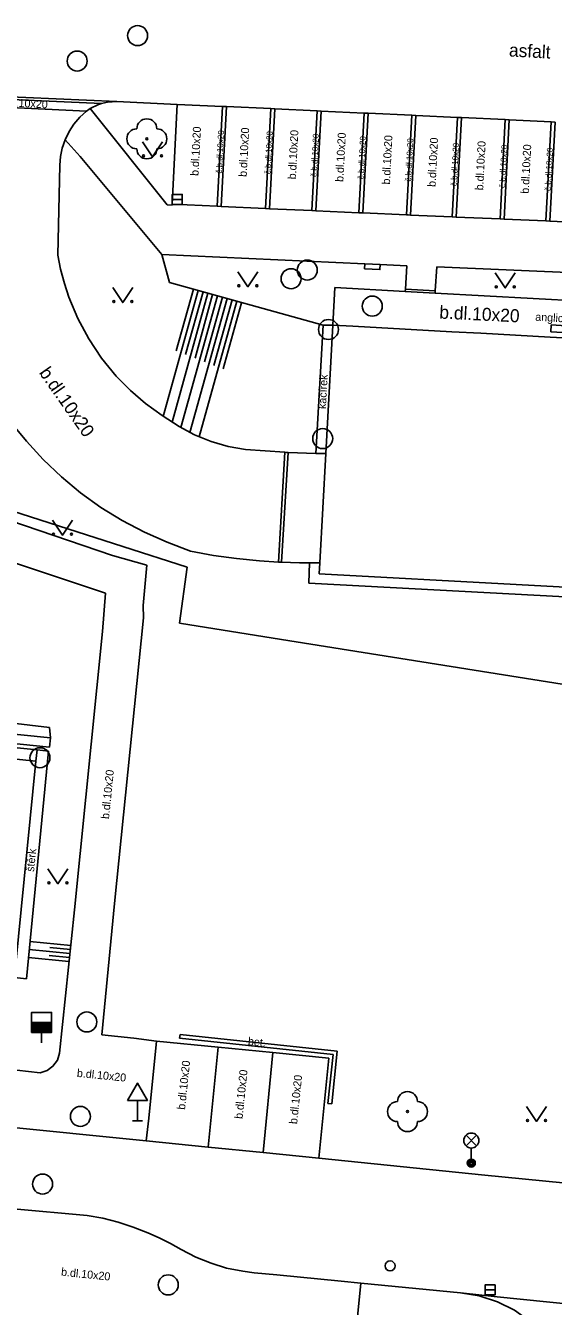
# Model space of a CAD drawing. Extents: x -598233 to -596890, y -1157848 to -1156431.
# Drawn here: x -597870 to -597843.7, y -1156874 to -1156810 of the extents above; entities that cross this region are included whole.
import ezdxf

# ---------------------------------------------------------------- set-up
doc = ezdxf.new("R2010")
doc.units = 0
for name, color, linetype in [('Level 10', 7, 'Continuous'), ('Level 11', 7, 'Continuous'), ('Level 14', 7, 'Continuous'), ('Level 15', 7, 'Continuous'), ('Level 22', 7, 'Continuous'), ('Level 24', 7, 'Continuous'), ('Level 27', 7, 'Continuous'), ('Level 28', 7, 'Continuous'), ('Level 33', 7, 'Continuous'), ('Level 34', 7, 'Continuous'), ('Level 36', 7, 'Continuous'), ('Level 40', 7, 'Continuous'), ('Level 42', 7, 'Continuous'), ('Level 5', 7, 'Continuous'), ('Level 6', 7, 'Continuous'), ('Level 7', 7, 'Continuous')]:
    doc.layers.add(name, color=color, linetype=linetype)

msp = doc.modelspace()

# ---------------------------------------------------------------- linework, layer by layer
at = {"layer": 'Level 10'}
for points in [[(-597867, -1156814.26), (-597866.82, -1156814.12)], [(-597866.82, -1156814.12), (-597866.4, -1156813.93)], [(-597866.4, -1156813.93), (-597866.25, -1156813.88), (-597865.95, -1156813.81)], [(-597865.95, -1156813.81), (-597865.49, -1156813.78)], [(-597865.49, -1156813.78), (-597862.47, -1156813.92)], [(-597862.47, -1156813.92), (-597862.73, -1156818.91)], [(-597868.07, -1156815.69), (-597867.87, -1156815.28), (-597867.63, -1156814.91), (-597867.33, -1156814.56), (-597867, -1156814.26)], [(-597868.34, -1156816.95), (-597868.31, -1156816.52), (-597868.22, -1156816.1), (-597868.07, -1156815.69)], [(-597868.44, -1156821.45), (-597868.34, -1156816.95)], [(-597862.73, -1156818.91), (-597860.47, -1156819.01), (-597860.27, -1156819.02), (-597858.05, -1156819.12), (-597857.85, -1156819.13), (-597855.74, -1156819.22), (-597855.54, -1156819.23), (-597853.39, -1156819.33), (-597853.19, -1156819.34), (-597851.01, -1156819.44), (-597850.93, -1156819.44)], [(-597850.93, -1156819.44), (-597850.81, -1156819.45), (-597848.72, -1156819.54), (-597848.52, -1156819.55), (-597846.33, -1156819.64), (-597846.13, -1156819.65), (-597844.04, -1156819.74), (-597843.84, -1156819.75), (-597841.64, -1156819.85), (-597841.44, -1156819.86), (-597839.27, -1156819.96), (-597839.07, -1156819.97), (-597836.99, -1156820.06), (-597836.9, -1156820.06)], [(-597867.88, -1156823.56), (-597868.11, -1156822.87), (-597868.3, -1156822.16), (-597868.44, -1156821.45)], [(-597865.52, -1156827.5), (-597866.25, -1156826.6), (-597866.89, -1156825.64), (-597867.43, -1156824.62), (-597867.88, -1156823.56)], [(-597872.21, -1156827.4), (-597871.75, -1156828.29), (-597871.23, -1156829.15), (-597870.65, -1156829.97), (-597870.01, -1156830.75)], [(-597862.38, -1156830.01), (-597863.23, -1156829.47), (-597864.05, -1156828.87), (-597864.81, -1156828.21), (-597865.52, -1156827.5)], [(-597859.05, -1156831.16), (-597859.92, -1156831.01), (-597860.78, -1156830.77), (-597861.6, -1156830.43), (-597862.38, -1156830.01)], [(-597866.29, -1156834.07), (-597867.3, -1156833.34), (-597868.26, -1156832.54), (-597869.17, -1156831.67), (-597870.01, -1156830.75)], [(-597859.05, -1156831.16), (-597857.09, -1156831.3), (-597857.01, -1156831.31)], [(-597857.01, -1156831.31), (-597856.93, -1156831.31), (-597855.55, -1156831.36)], [(-597855.55, -1156831.36), (-597855.05, -1156831.37)], [(-597861.8, -1156836.24), (-597862.97, -1156835.8), (-597864.11, -1156835.29), (-597865.22, -1156834.71), (-597866.29, -1156834.07)], [(-597858.35, -1156836.73), (-597859.51, -1156836.62), (-597860.66, -1156836.46), (-597861.8, -1156836.24)], [(-597858.35, -1156836.73), (-597857.41, -1156836.79), (-597857.33, -1156836.8)], [(-597857.33, -1156836.8), (-597857.25, -1156836.8), (-597856.36, -1156836.83)], [(-597856.36, -1156836.83), (-597855.86, -1156836.83), (-597855.34, -1156836.83)], [(-597863.5, -1156860.74), (-597863.89, -1156864.58)], [(-597854.9, -1156861.59), (-597857.69, -1156861.31), (-597860.43, -1156861.04), (-597863.5, -1156860.74)], [(-597855.39, -1156866.59), (-597854.9, -1156861.59)], [(-597863.89, -1156864.58), (-597864.02, -1156865.72)], [(-597871.52, -1156864.97), (-597864.02, -1156865.72)], [(-597855.39, -1156866.59), (-597847.09, -1156867.44)], [(-597847.09, -1156867.44), (-597838.28, -1156868.3)], [(-597870.66, -1156869.12), (-597866.97, -1156869.46)], [(-597866.97, -1156869.46), (-597866.19, -1156869.59), (-597865.42, -1156869.78), (-597864.67, -1156870.03), (-597863.94, -1156870.32)], [(-597863.94, -1156870.32), (-597863.37, -1156870.57), (-597862.81, -1156870.85), (-597862.27, -1156871.15)], [(-597859.19, -1156872.24), (-597860, -1156872.08), (-597860.78, -1156871.84), (-597861.54, -1156871.53), (-597862.27, -1156871.15)], [(-597857.49, -1156872.42), (-597858.06, -1156872.37), (-597858.62, -1156872.31), (-597859.19, -1156872.24)], [(-597857.49, -1156872.42), (-597854.28, -1156872.74)], [(-597853.29, -1156872.84), (-597854.28, -1156872.74)], [(-597848.31, -1156873.31), (-597853.29, -1156872.84)], [(-597848.31, -1156873.31), (-597847.37, -1156873.47), (-597846.46, -1156873.76), (-597845.61, -1156874.19), (-597844.83, -1156874.75)]]:
    msp.add_lwpolyline(points, dxfattribs=at)
at = {"layer": 'Level 11'}
for points in [[(-597876.12, -1156813.3), (-597865.49, -1156813.78)], [(-597875.63, -1156813.46), (-597866.25, -1156813.88)], [(-597874.94, -1156813.88), (-597867, -1156814.26)], [(-597862.98, -1156818.94), (-597866.82, -1156814.12)], [(-597843.58, -1156814.8), (-597843.78, -1156814.79), (-597845.87, -1156814.69), (-597846.07, -1156814.68), (-597848.26, -1156814.58), (-597848.46, -1156814.57), (-597850.55, -1156814.47), (-597850.75, -1156814.46), (-597852.93, -1156814.36), (-597853.13, -1156814.35), (-597855.28, -1156814.25), (-597855.48, -1156814.24), (-597857.59, -1156814.14), (-597857.79, -1156814.13), (-597860.01, -1156814.03), (-597860.21, -1156814.02), (-597862.47, -1156813.92)], [(-597860.47, -1156819.01), (-597860.21, -1156814.02)], [(-597860.27, -1156819.02), (-597860.01, -1156814.03)], [(-597858.05, -1156819.12), (-597857.79, -1156814.13)], [(-597857.85, -1156819.13), (-597857.59, -1156814.14)], [(-597855.74, -1156819.22), (-597855.48, -1156814.24)], [(-597855.54, -1156819.23), (-597855.28, -1156814.25)], [(-597853.39, -1156819.33), (-597853.13, -1156814.35)], [(-597853.19, -1156819.34), (-597852.93, -1156814.36)], [(-597851.01, -1156819.44), (-597850.75, -1156814.46)], [(-597850.81, -1156819.45), (-597850.55, -1156814.47)], [(-597848.72, -1156819.54), (-597848.46, -1156814.57)], [(-597848.52, -1156819.55), (-597848.26, -1156814.58)], [(-597846.33, -1156819.64), (-597846.07, -1156814.68)], [(-597846.13, -1156819.65), (-597845.87, -1156814.69)], [(-597844.04, -1156819.74), (-597843.78, -1156814.79)], [(-597843.84, -1156819.75), (-597843.58, -1156814.8)], [(-597868.07, -1156815.69), (-597867.32, -1156816.52)], [(-597867.32, -1156816.52), (-597863.24, -1156821.42)], [(-597862.98, -1156818.94), (-597862.73, -1156818.95), (-597862.73, -1156818.91)], [(-597863.24, -1156821.42), (-597853.1, -1156821.88)], [(-597852.33, -1156821.92), (-597850.99, -1156821.98)], [(-597850.99, -1156821.98), (-597851.06, -1156823.16), (-597851.07, -1156823.27)], [(-597849.58, -1156823.35), (-597849.57, -1156823.23), (-597849.5, -1156822.04)], [(-597849.5, -1156822.04), (-597842.18, -1156822.36)], [(-597854.7, -1156824.95), (-597854.59, -1156823.07)], [(-597854.59, -1156823.07), (-597851.07, -1156823.27)], [(-597851.07, -1156823.27), (-597849.58, -1156823.35)], [(-597851.06, -1156823.16), (-597849.57, -1156823.23)], [(-597849.58, -1156823.35), (-597842.23, -1156823.75)], [(-597855.55, -1156831.36), (-597855.18, -1156824.96)], [(-597855.18, -1156824.96), (-597854.7, -1156824.95)], [(-597843.78, -1156824.94), (-597843.8, -1156825.28)], [(-597842.28, -1156825.03), (-597843.78, -1156824.94)], [(-597843.8, -1156825.28), (-597842.3, -1156825.37)], [(-597875.26, -1156833.22), (-597865.7, -1156836.46)], [(-597866.05, -1156838.35), (-597875.34, -1156835.27)], [(-597863.99, -1156836.94), (-597865.7, -1156836.46)], [(-597863.99, -1156836.94), (-597864.17, -1156838.97)], [(-597855.86, -1156836.83), (-597855.9, -1156837.84)], [(-597855.9, -1156837.84), (-597815.59, -1156839.99)], [(-597866.21, -1156840.26), (-597866.05, -1156838.35)], [(-597864.17, -1156838.97), (-597864.16, -1156839.58)], [(-597864.16, -1156839.58), (-597865.6, -1156853.86)], [(-597867.61, -1156854.17), (-597866.21, -1156840.26)], [(-597893.68, -1156843.76), (-597869.47, -1156846.18)], [(-597868.9, -1156846.24), (-597870.01, -1156857.63)], [(-597869.53, -1156846.74), (-597869.47, -1156846.18)], [(-597869.47, -1156846.18), (-597868.9, -1156846.24)], [(-597868.35, -1156861.34), (-597867.61, -1156854.17)], [(-597865.6, -1156853.86), (-597866.24, -1156860.42)], [(-597870.01, -1156857.63), (-597870.61, -1156857.56)], [(-597866.24, -1156860.42), (-597864.64, -1156860.59)], [(-597864.64, -1156860.59), (-597863.5, -1156860.74)], [(-597862.36, -1156860.59), (-597854.67, -1156861.4)], [(-597868.35, -1156861.34), (-597868.46, -1156861.69), (-597868.68, -1156861.99), (-597868.97, -1156862.2), (-597869.32, -1156862.32)], [(-597860.93, -1156866.03), (-597860.43, -1156861.04)], [(-597858.18, -1156866.31), (-597857.69, -1156861.31)], [(-597854.67, -1156861.4), (-597854.94, -1156863.86)], [(-597871.07, -1156862.12), (-597869.32, -1156862.32)], [(-597864.02, -1156865.72), (-597860.93, -1156866.03), (-597858.18, -1156866.31), (-597855.39, -1156866.59)], [(-597853.29, -1156872.84), (-597853.52, -1156875.19)], [(-597846.47, -1156873.51), (-597848.31, -1156873.31)], [(-597846.47, -1156873.51), (-597838.75, -1156874.3)]]:
    msp.add_lwpolyline(points, dxfattribs=at)
at = {"layer": 'Level 14'}
for points in [[(-597863.24, -1156821.42), (-597862.86, -1156822.82)], [(-597862.86, -1156822.82), (-597855.18, -1156824.96)], [(-597893.46, -1156842.15), (-597868.85, -1156845.06)], [(-597894.24, -1156843.44), (-597868.86, -1156846.04)], [(-597868.81, -1156845.57), (-597894.16, -1156843.01)], [(-597868.85, -1156845.06), (-597868.81, -1156845.57)], [(-597868.81, -1156845.57), (-597868.86, -1156846.04)]]:
    msp.add_lwpolyline(points, dxfattribs=at)
at = {"layer": 'Level 15'}
for points in [[(-597861.42, -1156823.22), (-597863.17, -1156829.52)], [(-597860.94, -1156823.36), (-597862.73, -1156829.8)], [(-597861.66, -1156823.15), (-597862.52, -1156826.24)], [(-597860.45, -1156823.49), (-597862.29, -1156830.07)], [(-597861.18, -1156823.29), (-597862.05, -1156826.42)], [(-597859.97, -1156823.62), (-597861.84, -1156830.32)], [(-597860.7, -1156823.42), (-597861.58, -1156826.6)], [(-597859.49, -1156823.76), (-597861.38, -1156830.53)], [(-597860.21, -1156823.56), (-597861.11, -1156826.78)], [(-597859.73, -1156823.69), (-597860.64, -1156826.96)], [(-597859.25, -1156823.83), (-597860.17, -1156827.13)], [(-597867.79, -1156855.95), (-597869.83, -1156855.75)], [(-597867.83, -1156856.35), (-597869.87, -1156856.15)], [(-597867.81, -1156856.15), (-597868.83, -1156856.05)], [(-597867.88, -1156856.75), (-597869.9, -1156856.55)], [(-597867.86, -1156856.55), (-597868.87, -1156856.45)]]:
    msp.add_lwpolyline(points, dxfattribs=at)
at = {"layer": 'Level 22'}
for centre in [(-597863.99, -1156815.64), (-597850.96, -1156864.26)]:
    msp.add_circle(centre, 0.05, dxfattribs=at)
for centre, start, end in [((-597863.99, -1156815.14), 0, 180), ((-597864.49, -1156815.64), 90, 270), ((-597863.49, -1156815.64), 270, 90), ((-597863.99, -1156816.14), 180, 0), ((-597850.96, -1156863.76), 0, 180), ((-597851.46, -1156864.26), 90, 270), ((-597850.46, -1156864.26), 270, 90), ((-597850.96, -1156864.76), 180, 0)]:
    msp.add_arc(centre, 0.5, start, end, dxfattribs=at)
at = {"layer": 'Level 24'}
for points in [[(-597853.11, -1156822.13), (-597853.1, -1156821.88), (-597852.33, -1156821.92), (-597852.34, -1156822.17), (-597853.11, -1156822.13)], [(-597857.09, -1156831.3), (-597857.41, -1156836.79)], [(-597856.93, -1156831.31), (-597857.25, -1156836.8)]]:
    msp.add_lwpolyline(points, dxfattribs=at)
at = {"layer": 'Level 27'}
for p, q in [((-597862.72, -1156818.67), (-597862.22, -1156818.67)), ((-597847.08, -1156873.17), (-597846.58, -1156873.17))]:
    msp.add_line(p, q, dxfattribs=at)
for points in [[(-597862.72, -1156818.92), (-597862.22, -1156818.92), (-597862.22, -1156818.42), (-597862.72, -1156818.42)], [(-597847.08, -1156873.42), (-597846.58, -1156873.42), (-597846.58, -1156872.92), (-597847.08, -1156872.92)]]:
    msp.add_lwpolyline(points, close=True, dxfattribs=at)
for centre in [(-597864.45, -1156810.48), (-597867.47, -1156811.75), (-597855.97, -1156822.2), (-597856.78, -1156822.63), (-597852.72, -1156824), (-597854.91, -1156825.17), (-597855.2, -1156830.62), (-597869.33, -1156846.57), (-597866.99, -1156859.78), (-597867.31, -1156864.5), (-597869.2, -1156867.88), (-597862.92, -1156872.92)]:
    msp.add_circle(centre, 0.5, dxfattribs=at)
at = {"layer": 'Level 28'}
for p, q in [((-597869.75, -1156859.8), (-597868.75, -1156859.8)), ((-597869.75, -1156859.85), (-597868.75, -1156859.85)), ((-597869.75, -1156859.9), (-597868.75, -1156859.9)), ((-597869.75, -1156859.95), (-597868.75, -1156859.95)), ((-597869.75, -1156860), (-597868.75, -1156860)), ((-597869.75, -1156860.05), (-597868.75, -1156860.05)), ((-597869.75, -1156860.1), (-597868.75, -1156860.1)), ((-597869.75, -1156860.15), (-597868.75, -1156860.15)), ((-597869.75, -1156860.2), (-597868.75, -1156860.2)), ((-597869.75, -1156860.25), (-597868.75, -1156860.25)), ((-597869.25, -1156860.3), (-597869.25, -1156860.83))]:
    msp.add_line(p, q, dxfattribs=at)
msp.add_lwpolyline([(-597869.75, -1156860.3), (-597868.75, -1156860.3), (-597868.75, -1156859.3), (-597869.75, -1156859.3)], close=True, dxfattribs=at)
msp.add_circle((-597851.83, -1156871.97), 0.25, dxfattribs=at)
at = {"layer": 'Level 33'}
for p, q in [((-597848.035, -1156865.97), (-597847.505, -1156865.44)), ((-597848.035, -1156865.44), (-597847.505, -1156865.97)), ((-597847.77, -1156866.08), (-597847.77, -1156866.83))]:
    msp.add_line(p, q, dxfattribs=at)
for centre, radius in [((-597847.77, -1156865.705), 0.375), ((-597847.77, -1156866.83), 0.2), ((-597847.77, -1156866.83), 0.1445), ((-597847.77, -1156866.83), 0.0876)]:
    msp.add_circle(centre, radius, dxfattribs=at)
at = {"layer": 'Level 34'}
for p, q in [((-597864.46, -1156863.702), (-597864.46, -1156864.72)), ((-597864.71, -1156864.72), (-597864.21, -1156864.72))]:
    msp.add_line(p, q, dxfattribs=at)
msp.add_lwpolyline([(-597864.96, -1156863.702), (-597863.96, -1156863.702), (-597864.46, -1156862.836)], close=True, dxfattribs=at)
at = {"layer": 'Level 36'}
for points in [[(-597864.2, -1156815.79), (-597863.7, -1156816.54), (-597863.2, -1156815.79)], [(-597859.44, -1156822.28), (-597858.94, -1156823.03), (-597858.44, -1156822.28)], [(-597846.57, -1156822.34), (-597846.07, -1156823.09), (-597845.57, -1156822.34)], [(-597865.69, -1156823.07), (-597865.19, -1156823.82), (-597864.69, -1156823.07)], [(-597868.71, -1156834.7), (-597868.21, -1156835.45), (-597867.71, -1156834.7)], [(-597868.93, -1156852.12), (-597868.43, -1156852.87), (-597867.93, -1156852.12)], [(-597845.01, -1156864), (-597844.51, -1156864.75), (-597844.01, -1156864)]]:
    msp.add_lwpolyline(points, dxfattribs=at)
for centre in [(-597864.1502, -1156816.4898), (-597863.2508, -1156816.4898), (-597859.3902, -1156822.9798), (-597858.4908, -1156822.9798), (-597846.5202, -1156823.0398), (-597845.6208, -1156823.0398), (-597865.6402, -1156823.7698), (-597864.7408, -1156823.7698), (-597868.6602, -1156835.3998), (-597867.7608, -1156835.3998), (-597868.8802, -1156852.8198), (-597867.9808, -1156852.8198), (-597844.9602, -1156864.6998), (-597844.0608, -1156864.6998)]:
    msp.add_circle(centre, 0.05, dxfattribs=at)
at = {"layer": 'Level 5'}
for points in [[(-597854.7, -1156824.95), (-597855.05, -1156831.37)], [(-597853.69, -1156825.01), (-597854.7, -1156824.95)], [(-597853.69, -1156825.01), (-597848.74, -1156825.28)], [(-597847.3, -1156825.36), (-597848.74, -1156825.28)], [(-597847.3, -1156825.36), (-597843.83, -1156825.55)], [(-597840.29, -1156825.74), (-597843.83, -1156825.55)], [(-597855.05, -1156831.37), (-597855.34, -1156836.83)], [(-597855.34, -1156836.83), (-597855.37, -1156837.38)], [(-597855.37, -1156837.38), (-597815.98, -1156839.51)], [(-597869.53, -1156846.74), (-597893.73, -1156844.3)], [(-597870.56, -1156857.03), (-597869.53, -1156846.74)]]:
    msp.add_lwpolyline(points, dxfattribs=at)
at = {"layer": 'Level 6'}
for points in [[(-597853.69, -1156825.01), (-597848.74, -1156825.28)], [(-597847.3, -1156825.36), (-597843.83, -1156825.55)], [(-597855.05, -1156831.37), (-597855.34, -1156836.83)]]:
    msp.add_lwpolyline(points, dxfattribs=at)
at = {"layer": 'Level 7'}
for points in [[(-597874.86, -1156832.92), (-597861.97, -1156837.05)], [(-597861.97, -1156837.05), (-597862.35, -1156839.84)], [(-597862.35, -1156839.84), (-597857.25, -1156840.67)], [(-597857.25, -1156840.67), (-597814.75, -1156847.43)], [(-597862.32, -1156860.41), (-597862.36, -1156860.59)], [(-597854.48, -1156861.24), (-597862.32, -1156860.41)], [(-597854.74, -1156863.87), (-597854.48, -1156861.24)], [(-597854.94, -1156863.86), (-597854.74, -1156863.87)]]:
    msp.add_lwpolyline(points, dxfattribs=at)

# ---------------------------------------------------------------- texts
at = {"layer": 'Level 40'}
for s, height, rotation, p in [('asfalt', 0.65, 357, (-597845.9, -1156811.52)), ('č.r.b.dl.10x20', 0.4, 357, (-597872.16, -1156813.95)), ('b.dl.10x20', 0.4, 87, (-597861.41, -1156817.5)), ('č.b.dl.10x20', 0.3, 87, (-597860.24, -1156817.38)), ('b.dl.10x20', 0.4, 87, (-597859, -1156817.55)), ('č.b.dl.10x20', 0.3, 87, (-597857.81, -1156817.42)), ('b.dl.10x20', 0.4, 87, (-597856.54, -1156817.67)), ('č.b.dl.10x20', 0.3, 87, (-597855.5, -1156817.55)), ('b.dl.10x20', 0.4, 87, (-597854.17, -1156817.8)), ('č.b.dl.10x20', 0.3, 87, (-597853.15, -1156817.67)), ('b.dl.10x20', 0.4, 87, (-597851.84, -1156817.93)), ('č.b.dl.10x20', 0.3, 87, (-597850.78, -1156817.78)), ('b.dl.10x20', 0.4, 87, (-597849.56, -1156818.05)), ('č.b.dl.10x20', 0.3, 87, (-597848.5, -1156818.01)), ('b.dl.10x20', 0.4, 87, (-597847.18, -1156818.22)), ('č.b.dl.10x20', 0.3, 87, (-597846.08, -1156818.1)), ('b.dl.10x20', 0.4, 87, (-597844.9, -1156818.39)), ('č.b.dl.10x20', 0.3, 87, (-597843.8, -1156818.25)), ('b.dl.10x20', 0.65, 357.202057, (-597849.38, -1156824.62)), ('b.dl.10x20', 0.65, 305, (-597869.4, -1156827.33)), ('kačírek', 0.4, 86.914637, (-597855.04, -1156829.15)), ('b.dl.10x20', 0.4, 84.252703, (-597865.88, -1156849.65)), ('štěrk', 0.4, 84.312944, (-597869.63, -1156852.29)), ('bet.', 0.4, 354.138458, (-597858.95, -1156860.93)), ('b.dl.10x20', 0.4, 354.289406, (-597867.5, -1156862.52)), ('b.dl.10x20', 0.4, 84, (-597862.08, -1156864.18)), ('b.dl.10x20', 0.4, 84, (-597859.21, -1156864.64)), ('b.dl.10x20', 0.4, 84, (-597856.48, -1156864.9)), ('b.dl.10x20', 0.4, 354.263872, (-597868.29, -1156872.46))]:
    msp.add_text(s, height=height, rotation=rotation, dxfattribs=at).set_placement(p)
at = {"layer": 'Level 42'}
msp.add_text('anglický dvorek', height=0.4, rotation=356.842756, dxfattribs=at).set_placement((-597844.58, -1156824.73))

doc.saveas('drawing.dxf')
